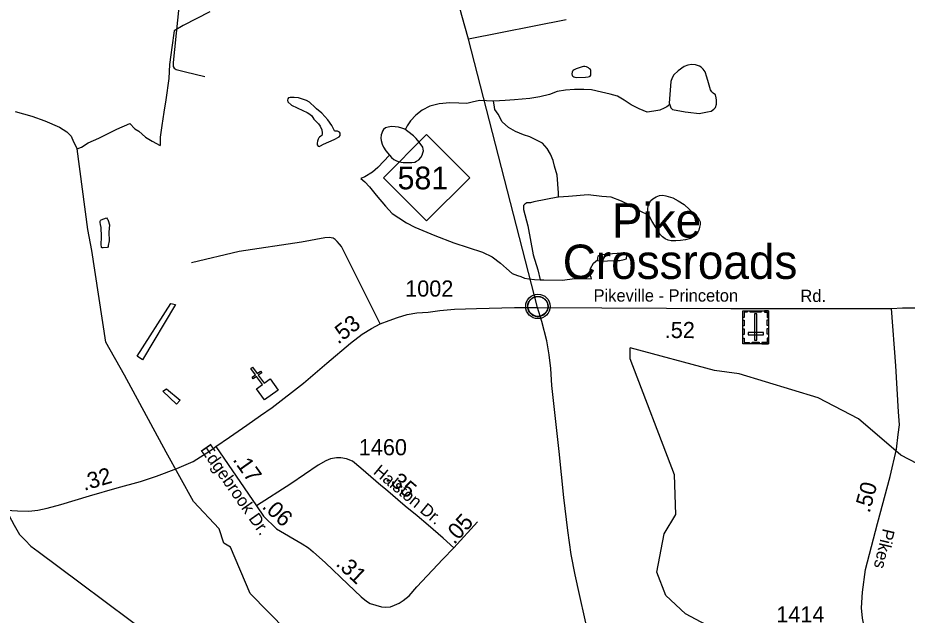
# Model space of a CAD drawing. Extents: x 2206922 to 2357709, y 510027 to 673830.
# Drawn here: x 2276077 to 2282944, y 632611 to 637225 of the extents above; entities that cross this region are included whole.
import ezdxf

# ---------------------------------------------------------------- set-up
doc = ezdxf.new("R2010")
doc.units = 0
for name, color, linetype in [('Exist Civil Demographics Community CELL', 7, 'Continuous'), ('Exist Civil Demographics Community Label', 7, 'Continuous'), ('Exist Cultural Cemetery CELL', 7, 'Continuous'), ('Exist Cultural Church CELL', 7, 'Continuous'), ('Exist Hydrographic Creek Single Shore', 7, 'Continuous'), ('Exist Hydrographic Misc Water Feature', 7, 'Continuous'), ('Exist Road Non-System Type 51', 7, 'Continuous'), ('Exist Road Primary NC Attributed', 7, 'Continuous'), ('Exist Road Primary NC Shield CELL', 7, 'Continuous'), ('Exist Road Primary NC Shield Number Label', 7, 'Continuous'), ('Exist Road Secondary Mileage Hundredths English Label', 7, 'Continuous'), ('Exist Road Secondary Type 51 Attributed', 7, 'Continuous'), ('Exist Road Secondary Type 51 Label', 7, 'Continuous'), ('Exist Road Secondary Type 51 Number Label', 7, 'Continuous')]:
    doc.layers.add(name, color=color, linetype=linetype)

msp = doc.modelspace()

# ---------------------------------------------------------------- linework, layer by layer
at = {"layer": 'Exist Civil Demographics Community CELL'}
msp.add_lwpolyline([(2280014.7, 635008), (2280015.7, 635013.5), (2280017.5, 635020.1), (2280020.4, 635027.3), (2280023.3, 635033.1), (2280026.7, 635038.8), (2280030.4, 635043.9), (2280034.4, 635048.3), (2280039, 635052.9), (2280044.5, 635057.5), (2280049.9, 635061.1), (2280054.8, 635064), (2280059.9, 635066.5), (2280065.3, 635068.7), (2280071, 635070.6), (2280075.3, 635071.7), (2280080.2, 635072.5), (2280084.3, 635073.2), (2280090.6, 635073.4), (2280095.1, 635073.3), (2280100.7, 635073.1), (2280105.6, 635072.3), (2280110.5, 635071.4), (2280115.6, 635069.9), (2280120.7, 635068), (2280127.4, 635065.1), (2280133.6, 635061.6), (2280138.7, 635058.1), (2280143.9, 635054), (2280147.2, 635050.9), (2280151.3, 635046.5), (2280155.2, 635041.8), (2280158.2, 635037.2), (2280161.4, 635032.2), (2280163.8, 635027.1), (2280165.9, 635022), (2280167.4, 635017), (2280168.7, 635012.4), (2280169.8, 635006.4), (2280170.4, 635001.7), (2280170.7, 634995.7), (2280170.5, 634989.9), (2280169.9, 634984.2), (2280169, 634978.7), (2280167.3, 634972.6), (2280165.5, 634966.7), (2280163.2, 634961.7), (2280160, 634955.7), (2280156.7, 634950.4), (2280153.3, 634945.7), (2280149.1, 634940.9), (2280143.8, 634936), (2280138.7, 634931.8), (2280133.7, 634928.4), (2280129.4, 634925.9), (2280122.6, 634922.6), (2280115.5, 634919.9), (2280109.5, 634918.5), (2280102.9, 634917.2), (2280098.5, 634916.7), (2280094, 634916.4), (2280088.4, 634916.4), (2280084.1, 634916.9), (2280078.5, 634917.6), (2280072.6, 634918.9), (2280068, 634920.2), (2280062.8, 634922.1), (2280058.2, 634924.1), (2280054.3, 634926.3), (2280047.5, 634930.4), (2280041.9, 634934.7), (2280037, 634939.1), (2280032.5, 634944), (2280029.4, 634948), (2280026.4, 634952.1), (2280022.3, 634959.2), (2280020.6, 634962.8), (2280018.8, 634966.8), (2280016.3, 634975), (2280014.7, 634982), (2280014, 634987.2), (2280013.7, 634993.5), (2280013.7, 634998.2), (2280014.2, 635004.7)], close=True, dxfattribs=at)
for centre, radius in [((2280092.3, 634995.5), 94.3), ((2280092.1, 634995.8), 76.7)]:
    msp.add_circle(centre, radius, dxfattribs=at)
at = {"layer": 'Exist Cultural Cemetery CELL'}
for points in [[(2281873.9, 634707), (2281674.8, 634707), (2281674.9, 634961.6), (2281874, 634961.6)], [(2281708, 634961.6), (2281708, 634950.2), (2281686, 634950.2), (2281686, 634909.7), (2281674.9, 634909.7), (2281674.9, 634961.6)], [(2281816.5, 634950.1), (2281731.7, 634950.2), (2281731.7, 634961.6), (2281816.5, 634961.5)], [(2281840.9, 634961.6), (2281840.9, 634950.1), (2281862.9, 634950.1), (2281862.9, 634909.7), (2281874, 634909.6), (2281874, 634961.5)], [(2281686.2, 634889.4), (2281686.2, 634846.1), (2281674.8, 634846.1), (2281674.9, 634889.4)], [(2281764.9, 634736.3), (2281783.6, 634736.3), (2281783.6, 634939.1), (2281765, 634939.1)], [(2281874, 634891.7), (2281874, 634848.3), (2281862.6, 634848.3), (2281862.6, 634891.7)], [(2281686.2, 634823.5), (2281686.2, 634780.1), (2281674.8, 634780.1), (2281674.8, 634823.5)], [(2281874, 634824.4), (2281874, 634781.1), (2281862.6, 634781.1), (2281862.6, 634824.4)], [(2281674.8, 634750.4), (2281686.1, 634750.4), (2281686.1, 634718.2), (2281726.7, 634718.2), (2281726.7, 634707.1), (2281674.8, 634707.1)], [(2281833.1, 634775), (2281833.1, 634793.7), (2281715.4, 634793.7), (2281715.4, 634775.1)], [(2281873.9, 634750.3), (2281862.6, 634750.3), (2281862.6, 634718.1), (2281822, 634718.1), (2281822, 634707), (2281873.9, 634707)], [(2281799.9, 634707), (2281748, 634707), (2281748, 634718.4), (2281799.9, 634718.4)]]:
    msp.add_lwpolyline(points, close=True, dxfattribs=at)
at = {"layer": 'Exist Cultural Church CELL'}
msp.add_lwpolyline([(2277918.6, 634360.1), (2277964.9, 634393.3), (2277920.6, 634455.3), (2277894.6, 634436.7), (2277885.3, 634449.7), (2277911.3, 634468.3), (2277876.4, 634517.2), (2277889.4, 634526.5), (2277924.4, 634477.6), (2277950.4, 634496.2), (2277959.7, 634483.2), (2277933.7, 634464.6), (2277977.9, 634402.6), (2278024.9, 634436.1), (2278086.8, 634349.5), (2277980.5, 634273.5)], close=True, dxfattribs=at)
at = {"layer": 'Exist Hydrographic Creek Single Shore'}
msp.add_lwpolyline([(2282141.7, 628825.4), (2280878.6, 629421.7), (2280241.5, 629890.5), (2279904.6, 630254.8), (2279423.5, 630930.4), (2279304.6, 631182), (2279220.5, 631246), (2279076.6, 631485.1), (2278748.5, 631898.4), (2278571.6, 632066), (2277869.9, 632777.3), (2277718.4, 633135.7), (2277667.9, 633167.9), (2277631.1, 633278.2), (2277433.7, 633489.5), (2277222.4, 633870.9), (2276901, 634463.6), (2276755.4, 634720.1), (2276648.4, 635428.5), (2276616.2, 635589.3), (2276533.8, 636211.9)], dxfattribs=at)
at = {"layer": 'Exist Hydrographic Misc Water Feature'}
for points in [[(2277558.7, 637269.9), (2277354.5, 637164.6), (2277284.4, 637125), (2277266.2, 636996.2), (2277257, 636938.4), (2277247.5, 636864), (2277241.7, 636755.9), (2277220.4, 636591.2), (2277205.1, 636496.6), (2277187.7, 636392), (2277174.7, 636303.9), (2277174.6, 636237.3)], [(2280433.6, 636846.2), (2280388.1, 636829.5), (2280372.1, 636823.4), (2280363.9, 636817.3), (2280360.4, 636811.4), (2280356.5, 636803.5), (2280354.3, 636793.2), (2280356.7, 636779.5), (2280362.5, 636773.4), (2280368.6, 636769.6), (2280378.7, 636765.7), (2280392.8, 636763.5), (2280458.7, 636766.2), (2280480.8, 636768.5), (2280490.4, 636770.7), (2280496.6, 636774.6), (2280500.1, 636780.6), (2280502.3, 636788.8), (2280501.9, 636806.7), (2280500.1, 636818.7), (2280498.2, 636824.7), (2280491.9, 636830.5), (2280483.9, 636838.6), (2280473.8, 636844.6), (2280467.7, 636846.3), (2280455.8, 636848.1), (2280443.9, 636847.9), (2280433.6, 636846.2)], [(2281110.3, 636554.5), (2281112.4, 636544.4), (2281118.3, 636528.5), (2281130.8, 636516.9), (2281228.6, 636497.7), (2281252.6, 636496.1), (2281338.7, 636486.7), (2281402.5, 636497.4), (2281430.6, 636503.3), (2281450.5, 636517.8), (2281464.4, 636531.9), (2281470.4, 636557.8), (2281471.6, 636588), (2281469.8, 636607.7), (2281463.2, 636629.8), (2281446.8, 636643.7), (2281435.3, 636653.5), (2281425.3, 636667.2), (2281410.5, 636721.3), (2281395.9, 636767.3), (2281383.4, 636806.9), (2281369.3, 636826.9), (2281353.3, 636842.7), (2281339.4, 636850.5), (2281309.4, 636860.2), (2281277.4, 636863.8), (2281249.3, 636859.5), (2281221, 636847.6), (2281174.1, 636814.9), (2281142.3, 636784.8), (2281128.4, 636760.6), (2281118.5, 636732.4), (2281106, 636564.4), (2281110.3, 636554.5)], [(2281110.3, 636554.5), (2281088.4, 636538.3), (2281066.4, 636526.2), (2281032.6, 636511.8), (2280986.9, 636503.2), (2280937, 636497), (2280874.5, 636522.2), (2280812.4, 636551.9), (2280758.2, 636589.2), (2280705.7, 636618.6), (2280649.8, 636634.4), (2280583.3, 636649.7), (2280507.5, 636668.8), (2280447.4, 636670.2), (2280375.8, 636671.6), (2280305.3, 636664.8), (2280241.9, 636656.5), (2280182.2, 636631.8), (2280106.4, 636613.3), (2280030.3, 636600.4), (2279910.5, 636591.2), (2279838.4, 636586.7), (2279752.7, 636581.8), (2279748.8, 636581.9)], [(2278373.1, 636532.7), (2278328.6, 636572.3), (2278306.2, 636586.2), (2278282.4, 636593.9), (2278244.3, 636607.3), (2278210.6, 636609.1), (2278180.3, 636608.8), (2278166.6, 636606.9), (2278162.1, 636598.6), (2278158.4, 636588.6), (2278160.6, 636574.9), (2278190.8, 636548.8), (2278277.1, 636507.9), (2278311.3, 636494.2), (2278331.6, 636480.2), (2278345.8, 636468.3), (2278363.4, 636442.5), (2278397.9, 636406.9), (2278412, 636389), (2278424.5, 636359.1), (2278426.8, 636337.3), (2278427, 636325.5), (2278423.1, 636315.1), (2278416.9, 636311.2), (2278407.1, 636303.3), (2278400.9, 636297), (2278397, 636287), (2278389.5, 636271.2), (2278387.4, 636256.8), (2278387.4, 636249.1), (2278387.6, 636243), (2278395.8, 636232.9), (2278403.6, 636231.3), (2278413.7, 636235.4), (2278437.8, 636247.6), (2278519, 636284), (2278557, 636304.7), (2278565, 636314.4), (2278566.6, 636322.7), (2278566.6, 636332.8), (2278560.7, 636340.6), (2278554.5, 636344.4), (2278544.7, 636348.3), (2278526.6, 636350.2), (2278522.3, 636352.1), (2278500.4, 636393.9), (2278471.5, 636437.6), (2278425.3, 636487.1), (2278382.9, 636522.8), (2278373.1, 636532.7)], [(2279748.8, 636581.9), (2279640.9, 636584.8), (2279584.9, 636572.2), (2279543.3, 636561.8), (2279480.8, 636565.1), (2279413.1, 636566.8), (2279331.3, 636559.7), (2279257.3, 636541.3), (2279199.8, 636510.6), (2279150, 636472.2), (2279108.6, 636429.8), (2279082.8, 636389.5), (2279069, 636365.6), (2279065.1, 636363.4)], [(2280251.1, 635838.7), (2280251.3, 635872.8), (2280239.9, 636008.7), (2280221, 636078.5), (2280210.7, 636122.2), (2280190.2, 636171.9), (2280164, 636215.7), (2280127.7, 636255.6), (2280077.3, 636283), (2280031.1, 636304.6), (2279981.1, 636320.2), (2279919, 636347.5), (2279866.5, 636376.8), (2279816, 636420.6), (2279785.5, 636480.3), (2279759, 636515.9), (2279755.3, 636551.8), (2279748.8, 636581.9)], [(2276056, 636501.4), (2276183.9, 636464.6), (2276286, 636429.3), (2276398.2, 636380.4), (2276456.4, 636345.2), (2276489.3, 636309.5), (2276507.5, 636265.7), (2276533.8, 636211.9)], [(2276533.8, 636211.9), (2276569.6, 636226.4), (2276620.8, 636257.9), (2276703.5, 636294.6), (2276841.3, 636363.5), (2276942.3, 636409.5), (2276979, 636368.1), (2277011.2, 636349.8), (2277061.7, 636303.8), (2277115.1, 636273.1), (2277174.6, 636237.3)], [(2279065.1, 636363.4), (2279040.9, 636373.1), (2279015.1, 636379), (2278991.1, 636382.6), (2278962.8, 636384.5), (2278937.2, 636380.2), (2278916.9, 636376), (2278901.3, 636362.1), (2278893.3, 636349.9), (2278887.7, 636333.7), (2278881.6, 636319.6), (2278879.8, 636295.6), (2278881.8, 636277.8), (2278890, 636247.8), (2278900.5, 636226), (2278918.7, 636198.1), (2278947.2, 636162.6)], [(2278947.2, 636162.6), (2278961.2, 636144.6), (2278979.4, 636130.9), (2279001.6, 636121.1), (2279021.4, 636113.2), (2279051.6, 636107.5), (2279085.6, 636106), (2279119.3, 636106.2), (2279141.6, 636110.1), (2279155.5, 636116.6), (2279173.6, 636128.4), (2279187.3, 636144.6), (2279198.8, 636162.8), (2279204.8, 636180.9), (2279208.5, 636197), (2279206.4, 636211), (2279204.6, 636224.7), (2279176.3, 636264.7), (2279152.1, 636292.3), (2279131.4, 636312), (2279089.3, 636347.6), (2279065.1, 636363.4)], [(2278947.2, 636162.6), (2278856.2, 636067.6), (2278816.4, 636033.4), (2278756.7, 635996.6), (2278724.7, 635982.4)], [(2278724.7, 635982.4), (2278755.3, 635956.6), (2278793.2, 635919.3), (2278843.9, 635853.6), (2278914.6, 635770.4), (2278967.1, 635713), (2279017.8, 635679.5), (2279077.8, 635640), (2279141.8, 635608.4), (2279204.6, 635581.1), (2279296.6, 635542.1), (2279443, 635487.6), (2279665.7, 635415.6), (2279740.2, 635378.3), (2279804.1, 635331), (2279850.9, 635289.5), (2279894.8, 635250), (2279935.6, 635234.1), (2279961.4, 635226.6), (2279989.3, 635212.7), (2280023.1, 635209.2), (2280065.6, 635203.6), (2280109, 635201.9)], [(2280948.3, 635701.6), (2280901.8, 635721.2), (2280846, 635750.3), (2280803.3, 635778.2), (2280737.1, 635809.3), (2280659.2, 635838.9), (2280587, 635844.1), (2280481.2, 635857.2), (2280327.6, 635845.4), (2280251.1, 635838.7)], [(2280948.3, 635701.6), (2280942, 635725.3), (2280939.9, 635745.5), (2280943.6, 635773.3), (2280953.2, 635795.4), (2280965.1, 635813.5), (2280979.1, 635825.6), (2281004.9, 635842), (2281030.7, 635852.2), (2281056.6, 635854.4), (2281080.6, 635850.8), (2281135.1, 635833.2), (2281175.3, 635811.4), (2281221.4, 635782.1), (2281301.8, 635708.8), (2281328.3, 635678.8), (2281338.5, 635663.1), (2281344.7, 635649.2), (2281344.7, 635629.3), (2281341, 635607.2), (2281335.3, 635584.9), (2281325.4, 635564.9), (2281309.8, 635547), (2281289.7, 635530.9), (2281269.6, 635520.6), (2281231.7, 635510.1), (2281194.2, 635504), (2281158.1, 635501.7), (2281122, 635501.1), (2281097.8, 635507.2), (2281075.7, 635516.9), (2281054.1, 635532.4), (2281037.5, 635550.3), (2281005.3, 635602.2), (2280975, 635651.8), (2280948.3, 635701.6)], [(2280251.1, 635838.7), (2280245.2, 635838.8), (2280060, 635803), (2280036, 635796.9), (2280005.9, 635794.5), (2279992.2, 635786.5), (2279981.9, 635776.2), (2279982.3, 635744.6), (2280015.7, 635618.7), (2280055.5, 635393.3), (2280090.6, 635277.7), (2280109, 635201.9)], [(2276780.2, 635569.5), (2276781, 635503.3), (2276775.5, 635467.2), (2276773.4, 635457.4), (2276769.3, 635451.5), (2276735.3, 635448.9), (2276727.3, 635448.9), (2276723.4, 635451.1), (2276721.7, 635458.7), (2276721.3, 635468.9), (2276722.8, 635536.8), (2276720.1, 635604.9), (2276716, 635628.7), (2276713.5, 635644.9), (2276713.7, 635653), (2276715.4, 635658.7), (2276719.5, 635664.6), (2276741.6, 635673), (2276761.3, 635679), (2276767.3, 635673.3), (2276771.8, 635667.3), (2276773.4, 635659.4), (2276783.9, 635625.3), (2276782.2, 635597.2), (2276780.2, 635569.5)], [(2280553.8, 635355.9), (2280555.6, 635349.9), (2280567.7, 635348.1), (2280581.9, 635346), (2280679.7, 635349.1), (2280725.6, 635351.5), (2280757.6, 635358), (2280775.9, 635362.2), (2280777.5, 635372.1), (2280779.4, 635384), (2280777.3, 635394), (2280771.2, 635396.2), (2280765.6, 635397.8), (2280750.9, 635403.7), (2280735.1, 635405.7), (2280705.1, 635405.3), (2280669, 635403), (2280613.3, 635396.4), (2280581.5, 635394.3), (2280569.2, 635390.1), (2280563.4, 635386.1), (2280555.6, 635380), (2280553.4, 635371.8), (2280551.3, 635362), (2280553.8, 635355.9)], [(2280507, 635207.6), (2280502.9, 635219.6), (2280490.6, 635247.4), (2280498.2, 635287.6), (2280522.2, 635329.8), (2280553.8, 635355.9)], [(2280109, 635201.9), (2280137.1, 635202.1), (2280281.3, 635197.4), (2280375.2, 635212.5), (2280471.2, 635211.4), (2280507, 635207.6)], [(2277259.4, 635019.3), (2277294.2, 635009.3), (2277038.2, 634584.1), (2276998.5, 634611.4), (2277259.4, 635019.3)], [(2284660.8, 632641), (2284521.9, 632770.4), (2284124.7, 632896.9), (2283532.6, 633270.4), (2283322.6, 633468.2), (2283229.5, 633640.6), (2283145.7, 633714.5), (2282894.7, 633847.5), (2282566.6, 634126.4), (2282257.6, 634290.1), (2281647.5, 634476.3), (2281455.6, 634499.9), (2280804.6, 634677.1)], [(2283890, 632293.6), (2283466.6, 632360.1), (2283191.6, 632306.6), (2283066.7, 632315.7), (2282782.7, 632413.3), (2282491.5, 632409.4), (2282200.6, 632366.1), (2281967.6, 632364.3), (2281474.7, 632492.3), (2281231.5, 632621.9), (2281080.6, 632762.7), (2281011.7, 632944.5), (2281067.7, 633238.6), (2281157.7, 633387.6), (2281146.6, 633696.1), (2280805.6, 634591.8), (2280804.6, 634677.1)], [(2277224.6, 634360.3), (2277331.5, 634270.7), (2277301.7, 634240.9), (2277197.3, 634340.4), (2277224.6, 634360.3)]]:
    msp.add_lwpolyline(points, dxfattribs=at)
at = {"layer": 'Exist Road Non-System Type 51'}
msp.add_line((2280310.3, 637207.9), (2279555.4, 637060.6), dxfattribs=at)
for points in [[(2277342.7, 637535), (2277277, 636878.8), (2277275, 636860.8), (2277277.2, 636848.8), (2277283.3, 636836.9), (2277299.5, 636824.9), (2277371.5, 636807.7), (2277521.9, 636771)], [(2278875.7, 634860.3), (2278575.7, 635459.7), (2278559.4, 635477.6), (2278543.2, 635497.3), (2278527.1, 635511.3), (2278511, 635523), (2278481.1, 635526.8), (2278447.1, 635526.5), (2278267.5, 635492.7), (2277784.9, 635420.3), (2277417.3, 635332.9)]]:
    msp.add_lwpolyline(points, dxfattribs=at)
at = {"layer": 'Exist Road Primary NC Attributed'}
for points in [[(2280089.5, 634988), (2279555.4, 637060.6), (2279504.3, 637241.6), (2279306.4, 638008.8), (2279259.4, 638196.8), (2279193.2, 638430), (2279138.7, 638646.1), (2279067.3, 638955.4), (2279018.5, 639160.3), (2278924.6, 639535.3), (2278834.4, 639841.7), (2278744.2, 640180), (2278686, 640414), (2278629.6, 640611.4), (2278575.2, 640837), (2278528.2, 641037.2)], [(2280999.4, 630181.5), (2280836.5, 630887.5), (2280678.4, 631591.1), (2280534.3, 632235.3), (2280457.5, 632575.3), (2280413.7, 632769.7), (2280380.8, 632922.5), (2280349.5, 633080.7), (2280324.4, 633265.7), (2280293.1, 633521.1), (2280257.1, 633875.3), (2280198.8, 634385.5), (2280191.7, 634515.4), (2280178.6, 634621.2), (2280161.6, 634728.9), (2280122.3, 634878.5), (2280089.5, 634988)]]:
    msp.add_lwpolyline(points, dxfattribs=at)
at = {"layer": 'Exist Road Primary NC Shield CELL'}
msp.add_lwpolyline([(2278899.9, 635989.9), (2279232.9, 636322.9), (2279565.9, 635989.9), (2279232.9, 635656.9)], close=True, dxfattribs=at)
at = {"layer": 'Exist Road Secondary Type 51 Attributed'}
msp.add_line((2279444.4, 633131.7), (2279626.1, 633332.3), dxfattribs=at)
for points in [[(2282821.7, 634979.8), (2282907.1, 634984.1), (2283029.2, 634984.1), (2283209.6, 634979.5), (2283544.5, 634982.5), (2283745, 634985.7), (2283831.1, 634991.9), (2283881.2, 635001.3), (2283953.3, 635029.5), (2284004.9, 635060.9), (2284050.4, 635086), (2284100.5, 635122), (2284424.6, 635379.8), (2285591.5, 636328.7), (2285990.8, 636653.9)], [(2277606.2, 633913.7), (2277712.4, 633987), (2277846.2, 634078.3), (2277950.2, 634152.7), (2278039.4, 634214.3), (2278283.7, 634401.9), (2278462.2, 634556.2), (2278645.4, 634711.4), (2278736.3, 634781.9), (2278806.8, 634824.2), (2278875.7, 634860.3), (2278944.6, 634886.9), (2279007.2, 634910.4), (2279084, 634932.4), (2279157.6, 634946.5), (2279243.9, 634952.3), (2279335.9, 634963), (2279447.7, 634974.1), (2279618, 634980.2), (2279910.9, 634986.4), (2280089.5, 634988)], [(2280089.5, 634988), (2281582.4, 634980.2), (2282821.7, 634979.8)], [(2282660.4, 632379.6), (2282640, 632417.4), (2282619.3, 632485.2), (2282598.4, 632587), (2282591.6, 632666.9), (2282598.5, 632788.9), (2282622.8, 632963), (2282713.4, 633319.6), (2282812, 633682.5), (2282860, 633892.8), (2282874.9, 634006.9), (2282884.2, 634080.9), (2282877.3, 634182.8), (2282855.9, 634536.5), (2282821.7, 634979.8)], [(2275988, 633421.7), (2276075.1, 633417.5), (2276162.2, 633415.3), (2276230.1, 633421.7), (2276302.3, 633438.7), (2276408.5, 633466.3), (2276631.5, 633532.2), (2276843.8, 633593.8), (2277024.3, 633644.8), (2277147.5, 633685.2), (2277304.7, 633744.7), (2277429.8, 633797.8), (2277563.7, 633881.8), (2277606.2, 633913.7)], [(2277606.2, 633913.7), (2277920.7, 633454.7)], [(2278880.6, 633613.8), (2278724.7, 633747.4), (2278660.4, 633799.3), (2278615.8, 633819.1), (2278571.3, 633826.5), (2278536.6, 633826.5), (2278492.1, 633819.1), (2278455, 633804.3), (2278395.6, 633769.6), (2278185.2, 633626.2), (2277920.7, 633454.7)], [(2279444.4, 633131.7), (2279360.5, 633207), (2279245.7, 633305.6), (2279161.4, 633377.2), (2279068.2, 633454.3), (2278915.2, 633584.1), (2278880.6, 633613.8)], [(2277920.7, 633454.7), (2277974.8, 633375.9), (2278074.2, 633278.3), (2278271.3, 633161.5), (2278320.1, 633130.1), (2278356.7, 633100.5), (2278452.9, 633015.1), (2278625.6, 632849.5), (2278728.5, 632753.6), (2278768.6, 632720.5), (2278796.5, 632701.3), (2278841.8, 632687.4), (2278883.7, 632676.9), (2278918.6, 632673.4), (2278955.2, 632676.9), (2278984.5, 632687.8), (2279020.2, 632704.9), (2279052.7, 632723.5), (2279097.7, 632760.6), (2279156.6, 632828.8), (2279358.1, 633042.6), (2279444.4, 633131.7)], [(2275988, 633421.7), (2276049.6, 633305.9), (2276089.9, 633233.7), (2276132.3, 633189.9), (2276176.6, 633144.3), (2276233.1, 633102.9), (2276559.3, 632859.7), (2277136.9, 632428.3), (2277598, 632062.2), (2277882.3, 631855.6), (2278056.4, 631713.2), (2278222.1, 631554.9), (2278315.5, 631466.7), (2278481, 631286.9), (2278627.7, 631122.5), (2278747.6, 630979.6), (2278879.1, 630809), (2279002.7, 630644.1), (2279120, 630476.9), (2279306.4, 630210.4), (2279732.4, 629623.5), (2280230.1, 628934.6), (2280515.5, 628537.5)]]:
    msp.add_lwpolyline(points, dxfattribs=at)

# ---------------------------------------------------------------- texts
at = {"layer": 'Exist Civil Demographics Community Label'}
for s, p in [('Pike', (2280663.7, 635527.6)), ('Crossroads', (2280284.1, 635208))]:
    msp.add_text(s, height=265, dxfattribs=at).set_placement(p)
at = {"layer": 'Exist Road Primary NC Shield Number Label'}
msp.add_text('581', height=175, dxfattribs=at).set_placement((2279009, 635900.1))
at = {"layer": 'Exist Road Secondary Mileage Hundredths English Label'}
for s, rotation, p in [('.53', 37.82388, (2278549.7, 634699.3)), ('.52', 359.70141, (2281071.5, 634751.6)), ('.17', 305.22487, (2277732.3, 633811.7)), ('.32', 16.182, (2276588.9, 633571.1)), ('.35', 319.41536, (2278911.6, 633658.4)), ('.50', 74.79933, (2282653.1, 633395.2)), ('.06', 317.02623, (2277956.1, 633443.4)), ('.05', 47.83472, (2279445.8, 633152.2)), ('.31', 317.02623, (2278526, 633000.2))]:
    msp.add_text(s, height=125, rotation=rotation, dxfattribs=at).set_placement(p)
at = {"layer": 'Exist Road Secondary Type 51 Label'}
for s, rotation, p in [('Pikeville - Princeton', 359.98149, (2280522.4, 635032.8)), ('Rd.', 0.53026, (2282119.7, 635029)), ('Edgebrook Dr.', 305, (2277482.2, 633889.8)), ('Halston Dr.', 320.42874, (2278815.1, 633708.2)), ('Pikes', 256.68505, (2282756.3, 633285.5))]:
    msp.add_text(s, height=95, rotation=rotation, dxfattribs=at).set_placement(p)
at = {"layer": 'Exist Road Secondary Type 51 Number Label'}
for s, p in [('1002', (2279067.6, 635071.4)), ('1460', (2278709.5, 633846)), ('1414', (2281933, 632555))]:
    msp.add_text(s, height=125, dxfattribs=at).set_placement(p)

doc.saveas('drawing.dxf')
